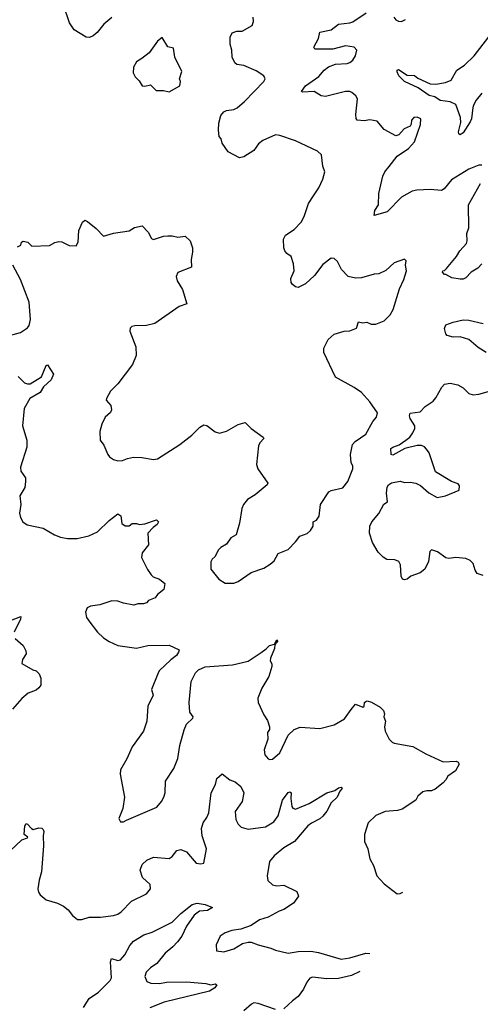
# Model space of a CAD drawing. Extents: x 2133461 to 2293071, y 753526 to 916327.
# Tile 371 of 459: x 2256051 to 2259265, y 828700 to 835567. Entities that reach past the tile are written whole.
import ezdxf

# ---------------------------------------------------------------- set-up
doc = ezdxf.new("R2010")
doc.units = 0

msp = doc.modelspace()

# ---------------------------------------------------------------- linework, layer by layer
at = {"layer": '0CON10XD'}
for points in [[(2256695, 835582.5), (2256637.5, 835535), (2256591.7, 835478.3), (2256563.8, 835455), (2256536.9, 835443.1), (2256515, 835444.5), (2256432, 835495), (2256399.2, 835545), (2256353.7, 835673.7)], [(2259275, 834551.2), (2259255, 834552.5), (2259185, 834524.2), (2259065, 834450.8), (2259013, 834387), (2258995, 834376.5), (2258915, 834382), (2258822, 834378), (2258789.5, 834370.5), (2258715, 834327.8), (2258615, 834226), (2258525, 834200), (2258529.2, 834235), (2258554, 834275), (2258555.7, 834354.3), (2258585.7, 834475), (2258598.6, 834505), (2258628, 834542), (2258685, 834615.6), (2258765, 834668.6), (2258806.7, 834715), (2258848.6, 834835), (2258848.8, 834875), (2258825, 834887.5), (2258801.2, 834885), (2258785.8, 834865), (2258782.7, 834837.3), (2258775, 834823.8), (2258734.5, 834805.5), (2258695.6, 834764.4), (2258675, 834756.7), (2258595, 834800), (2258545, 834858.8), (2258495, 834869.2), (2258455, 834860.8), (2258405, 834866.7), (2258397.7, 834877.7), (2258395.7, 834905), (2258406.9, 835015), (2258397.1, 835035), (2258369.3, 835059.3), (2258355, 835065.7), (2258325, 835065.6), (2258185, 835030.8), (2258155, 835036), (2258105, 835065.7), (2258025, 835060.8), (2258016.7, 835065), (2258045, 835105.5), (2258138.7, 835171.3), (2258175.7, 835215), (2258205, 835238.1), (2258255, 835257.5), (2258335, 835260.9), (2258355, 835266.9), (2258376, 835285), (2258394, 835315), (2258402.5, 835355), (2258385, 835374.4), (2258325, 835384.5), (2258235, 835361.5), (2258111.4, 835361.4), (2258102.5, 835375), (2258136, 835435), (2258145, 835480), (2258225, 835495.8), (2258275, 835534.4), (2258355, 835543.5), (2258375, 835551.9), (2258468, 835615)], [(2256735, 832490), (2256768.3, 832491.7), (2256802.7, 832507.3), (2256846.1, 832516.1), (2256903.9, 832513.9), (2256985, 832500), (2257012.5, 832505), (2257168, 832605), (2257250.9, 832669.1), (2257308.8, 832725), (2257335, 832740), (2257357, 832737), (2257415, 832693.3), (2257445, 832683.8), (2257495, 832696.2), (2257575, 832743.3), (2257625, 832756.7), (2257665, 832716.7), (2257750, 832655), (2257753.3, 832645), (2257726.7, 832615), (2257717.5, 832595), (2257702.5, 832465), (2257712.5, 832435), (2257783.3, 832335), (2257777, 832323), (2257695, 832253.3), (2257640.5, 832219.5), (2257612.5, 832185), (2257601.7, 832158.3), (2257584, 832055), (2257562, 831975), (2257525, 831952), (2257495, 831908.8), (2257455, 831886.2), (2257435, 831866.2), (2257415, 831822.5), (2257393.3, 831805), (2257383.8, 831785), (2257383.8, 831735), (2257441.2, 831665), (2257485, 831637.5), (2257545, 831636), (2257575, 831648), (2257665, 831712), (2257755, 831742.5), (2257799.7, 831770.3), (2257826.8, 831793.2), (2257855, 831843.8), (2257925, 831870.8), (2257975.8, 831925), (2258004.5, 831965.5), (2258055.7, 831984.3), (2258081.2, 832005), (2258098.8, 832035), (2258097.5, 832065), (2258123, 832077), (2258140, 832105), (2258150, 832185), (2258208.8, 832275), (2258225, 832284), (2258305, 832301.2), (2258340, 832345), (2258375.6, 832435), (2258374.3, 832455), (2258364.2, 832475.8), (2258359.4, 832535), (2258372.5, 832605), (2258391.2, 832625), (2258465, 832676.2), (2258515.6, 832764.4), (2258541.2, 832795), (2258547.5, 832825), (2258495, 832901.2), (2258435, 832966.2), (2258385, 833001.2), (2258254.2, 833074.2), (2258174, 833245), (2258173.8, 833275), (2258204.2, 833335.8), (2258245, 833373.3), (2258315, 833393.8), (2258355, 833396.7), (2258400, 833415), (2258415, 833460), (2258445, 833452.5), (2258473, 833457), (2258503.6, 833443.6), (2258535, 833442.5), (2258595, 833467.5), (2258635, 833507.5), (2258656.2, 833545), (2258700.7, 833689.3), (2258730.6, 833755), (2258749.2, 833815), (2258743.3, 833855), (2258746.7, 833885), (2258735, 833896.7), (2258665, 833872), (2258605, 833818), (2258556.6, 833793.4), (2258525, 833791.4), (2258435, 833765.8), (2258395, 833764.4), (2258343.8, 833775), (2258297.5, 833825), (2258269.5, 833879.5), (2258245, 833900), (2258225, 833903.3), (2258165, 833858.8), (2258108.3, 833781.7), (2258045, 833724), (2257995, 833698.8), (2257975, 833702.5), (2257955, 833720), (2257944.2, 833734.2), (2257941.7, 833761.7), (2257966, 833815), (2257962.2, 833865), (2257945.8, 833915), (2257915.8, 833935.8), (2257901.2, 833955), (2257894, 833975), (2257891.2, 834035), (2257906.7, 834065), (2257965, 834104), (2258015.8, 834155), (2258035.5, 834194.5), (2258065.8, 834285), (2258101.7, 834338.3), (2258139.2, 834395), (2258166.6, 834453.4), (2258180, 834505), (2258166.2, 834545), (2258156, 834625), (2258129.7, 834649.7), (2257975, 834720.8), (2257865, 834759.2), (2257835, 834764), (2257747.5, 834725), (2257718.3, 834701.7), (2257685, 834653.3), (2257615, 834611.2), (2257585, 834603.8), (2257506.1, 834646.1), (2257463.3, 834705), (2257456.7, 834735), (2257443, 834753), (2257437.5, 834795), (2257440, 834845), (2257455, 834897.5), (2257475, 834923.3), (2257495, 834933.8), (2257545, 834940), (2257567.4, 834952.6), (2257620, 834995), (2257753.3, 835135), (2257763.3, 835155), (2257753.3, 835175), (2257700.7, 835210.7), (2257615, 835247.8), (2257565, 835254), (2257552, 835265), (2257534.4, 835304.4), (2257531.4, 835355), (2257520, 835395), (2257519.2, 835445), (2257533.8, 835475), (2257565, 835485.8), (2257604.1, 835485.9), (2257672.5, 835525), (2257683.3, 835555), (2257680, 835585)], [(2258660.8, 835585), (2258675, 835566.2), (2258695, 835556), (2258715, 835554.2), (2258742.3, 835567.7)], [(2257095, 835063.3), (2257167.5, 835105), (2257172.5, 835135), (2257166.7, 835155), (2257182, 835205), (2257134, 835305), (2257125, 835367.5), (2257085, 835376.2), (2257045, 835443.3), (2257013.2, 835416.8), (2256953.9, 835336.1), (2256904.2, 835295.8), (2256865, 835273.8), (2256844, 835235), (2256843.8, 835195), (2256857, 835167), (2256885, 835140), (2256906.4, 835106.4), (2256925, 835103.8), (2256963, 835113), (2257003.6, 835073.6), (2257055, 835073.3), (2257095, 835063.3)], [(2259276.2, 835055), (2259235.7, 835005), (2259219.4, 834975), (2259212.2, 834955), (2259204.4, 834875.6), (2259195, 834853.3), (2259145, 834777.5), (2259125, 834763.8), (2259115, 834770), (2259113.8, 834785), (2259129.5, 834850.5), (2259125.8, 834885), (2259095, 834976.2), (2259055, 834993.1), (2258985, 835002.7), (2258948.2, 835028.2), (2258907.9, 835037.9), (2258830.5, 835090.5), (2258736, 835135), (2258697.1, 835175), (2258685, 835202.5), (2258684.4, 835215.6), (2258695, 835220), (2258755, 835179.4), (2258805, 835177.5), (2258828.2, 835158.2), (2258915, 835120), (2258955, 835117.3), (2259021.2, 835128.8), (2259060.6, 835145), (2259101.9, 835215), (2259155, 835248.8), (2259222.7, 835315), (2259325, 835446)], [(2259276.7, 833865), (2259247.3, 833832.7), (2259200, 833805), (2259163.8, 833766.2), (2259145, 833756.7), (2259125, 833756.2), (2259067, 833767), (2259025, 833790), (2259015, 833790), (2259000, 833805), (2259002.5, 833815), (2259015, 833817.5), (2259029.3, 833830.7), (2259098, 833915), (2259122, 833955), (2259168.6, 834005), (2259174.2, 834025), (2259171.9, 834075), (2259184.4, 834115), (2259183.3, 834275), (2259266.9, 834425)], [(2256035, 833982.5), (2256060, 833995), (2256062.5, 834015), (2256075, 834022.5), (2256106.7, 834015), (2256135, 833986.7), (2256258.3, 833991.7), (2256295, 834012.5), (2256325, 834020), (2256345, 834017.5), (2256395, 833992.5), (2256445, 833990), (2256460, 834015), (2256463.6, 834096.4), (2256490, 834155), (2256505, 834167.5), (2256525, 834160), (2256585, 834110), (2256635, 834057.5), (2256705, 834078.8), (2256815, 834093.8), (2256852.3, 834117.7), (2256905, 834130), (2256947.5, 834085), (2256970.7, 834040.7), (2256985, 834032.5), (2257055, 834056.7), (2257085, 834060), (2257115, 834060), (2257155, 834050), (2257206.2, 834056.2), (2257240, 834025), (2257256.4, 833976.4), (2257256.7, 833945), (2257246.4, 833893.6), (2257249.2, 833840.8), (2257155, 833802.5), (2257143.3, 833775), (2257150, 833745), (2257186.7, 833685), (2257217.5, 833585), (2257163.9, 833566.1), (2256993, 833447), (2256935.8, 833434.2), (2256855, 833431.2), (2256834.1, 833425.9), (2256822.5, 833415), (2256820, 833395), (2256861.2, 833285), (2256863.3, 833225), (2256837.3, 833162.7), (2256735, 833026.7), (2256683.8, 832975), (2256656.2, 832925), (2256655, 832912.5), (2256686.7, 832875), (2256692.5, 832845), (2256685, 832827.5), (2256646.4, 832793.6), (2256623.3, 832745), (2256610, 832695), (2256612, 832635), (2256638.3, 832598.3), (2256666.7, 832535), (2256678.3, 832518.3), (2256705, 832500), (2256735, 832490)], [(2255955, 833356.7), (2256055.9, 833384.1), (2256105, 833417.5), (2256116.7, 833435), (2256126, 833475), (2256116.8, 833596.8), (2256055.6, 833755.6), (2256004, 833855)], [(2259306.7, 833245), (2259249.7, 833279.7), (2259185.6, 833335.6), (2259125, 833354), (2259075, 833352), (2259032.5, 833365), (2259023.3, 833375), (2259014.1, 833414.1), (2259025, 833438.8), (2259075, 833457.5), (2259145, 833472.9), (2259185, 833470.6), (2259285, 833446.9)], [(2256039.2, 833079.2), (2256084.2, 833034.2), (2256105, 833026.2), (2256125, 833028), (2256203.8, 833075), (2256236.2, 833153.8), (2256245, 833160), (2256286.7, 833095), (2256270.8, 833055), (2256217.5, 833005), (2256193.6, 832966.4), (2256122.5, 832925), (2256082.9, 832855), (2256071.4, 832735), (2256100, 832635), (2256101.2, 832585), (2256057.5, 832445), (2256058.3, 832418.3), (2256091.7, 832371.7), (2256092.5, 832345), (2256085.9, 832304.1), (2256051.2, 832245), (2256058.8, 832185), (2256048.8, 832125), (2256056.7, 832095), (2256073.3, 832065), (2256102.7, 832042.7), (2256215, 832020), (2256294.1, 831974.1), (2256335, 831958), (2256385, 831949.2), (2256452.1, 831947.9), (2256533.2, 831966.8), (2256593.8, 831995), (2256675, 832074), (2256735, 832120), (2256756.1, 832106.1), (2256764.1, 832054.1), (2256787, 832037), (2256815, 832037.5), (2256836.7, 832053.3), (2256865, 832054), (2256886.1, 832046.1), (2256925, 832050), (2257005, 832078.6), (2257018.6, 832065), (2257009.2, 832045), (2256982, 832025), (2256946, 831985), (2256950, 831905), (2256905, 831847.5), (2256901.2, 831815), (2256942.3, 831732.3), (2256967.5, 831695), (2256981.7, 831681.7), (2257025.8, 831665.8), (2257062.5, 831635), (2257056.1, 831593.9), (2257012.3, 831557.7), (2256996, 831534), (2256950, 831515), (2256935, 831500), (2256915, 831492.5), (2256875, 831492.5), (2256847, 831483), (2256775, 831496.7), (2256735, 831511.2), (2256695, 831513.3), (2256610, 831485), (2256544.1, 831475.9), (2256522.5, 831465), (2256510, 831435), (2256516.4, 831396.4), (2256540, 831365), (2256593.3, 831295), (2256636.7, 831255), (2256675, 831230), (2256735, 831203.3), (2256865, 831183.3), (2256945, 831201.2), (2257093.6, 831203.6), (2257163, 831173), (2257160, 831155), (2257145, 831133.3), (2257105, 831103.3), (2257024.3, 831025.7), (2257013.8, 831005), (2256970, 830895), (2256982.5, 830855), (2256945, 830780), (2256939.2, 830675), (2256915.6, 830604.4), (2256836.7, 830495), (2256798.3, 830411.7), (2256753.8, 830335), (2256752, 830305), (2256783.3, 830145), (2256770, 830065), (2256743.3, 829995), (2256755, 829973.3), (2256775, 829973.3), (2256796, 829984), (2257006.7, 830075), (2257041.2, 830115), (2257056.2, 830145), (2257066.2, 830175), (2257068.8, 830255), (2257126.2, 830345), (2257154, 830415), (2257168, 830505), (2257198, 830615), (2257215.6, 830654.4), (2257258.8, 830695), (2257261.2, 830705), (2257238.3, 830738.3), (2257232.5, 830805), (2257247.8, 830952.2), (2257277.6, 831012.4), (2257297.6, 831032.4), (2257345, 831053.8), (2257535, 831066.5), (2257645, 831093.6), (2257735, 831154.3)], [(2259285, 831690), (2259242, 831705), (2259227.9, 831727.9), (2259214, 831775), (2259195, 831796), (2259165, 831808.8), (2259093.6, 831816.4), (2259045, 831808.8), (2259025, 831813.3), (2258966.7, 831855), (2258925, 831870), (2258912, 831858), (2258902.7, 831787.3), (2258878, 831735), (2258845, 831709.4), (2258781.2, 831685), (2258755, 831666), (2258735, 831661.2), (2258722.5, 831665), (2258712.5, 831685), (2258707.8, 831765), (2258696.9, 831786.9), (2258669.3, 831799.3), (2258612.4, 831802.4), (2258587.3, 831817.3), (2258552.2, 831852.2), (2258511.7, 831921.7), (2258492, 831985), (2258493.3, 832035), (2258508.8, 832065), (2258558, 832122), (2258592.8, 832187.2), (2258617.1, 832205), (2258611.5, 832265), (2258615, 832307.5), (2258625, 832323.8), (2258645, 832336), (2258705, 832347.5), (2258735, 832340), (2258775, 832341.9), (2258815.5, 832335.5), (2258847.4, 832317.4), (2258906.8, 832266.8), (2258965, 832234.3), (2259022.5, 832245), (2259117.5, 832285), (2259118.8, 832315), (2259110, 832330), (2259065, 832346), (2258952.5, 832412.5), (2258917.1, 832517.1), (2258907.9, 832545), (2258890.5, 832570.5), (2258875, 832588.6), (2258855, 832597.8), (2258825, 832597.9), (2258738.8, 832575), (2258655, 832528.5), (2258643.4, 832533.4), (2258640.8, 832575), (2258653.6, 832586.4), (2258698, 832602), (2258746.2, 832633.8), (2258772.9, 832655), (2258794.5, 832685), (2258807.1, 832715), (2258808.6, 832735), (2258776.5, 832785), (2258771.4, 832805), (2258775, 832822.5), (2258845, 832831.9), (2258880.7, 832869.3), (2258935, 832905.8), (2258955, 832929.2), (2258995.4, 833004.6), (2259015, 833024.4), (2259055, 833031.1), (2259109.1, 833019.1), (2259145, 832999.4), (2259185, 832960.6), (2259215, 832949.4), (2259255.4, 832954.6), (2259345, 832981.4)], [(2255975, 831372.5), (2256060, 831405), (2256057.1, 831385), (2256012.5, 831295)], [(2256020.5, 831250.5), (2256075, 831202.5), (2256093.8, 831165), (2256096.7, 831145), (2256071.2, 831105), (2256066.2, 831076.2), (2256143.3, 831033.3), (2256166.4, 831026.4), (2256186.7, 831005), (2256198, 830975), (2256197.5, 830925), (2256185, 830906.2), (2256165, 830891.4), (2256110, 830870), (2256065, 830833.3), (2256001.2, 830758.8)], [(2257735, 831154.3), (2257771.7, 831178.3), (2257795, 831202), (2257828.3, 831211.7), (2257845, 831242.5), (2257852.5, 831235), (2257831.7, 831208.3), (2257828.3, 831181.7), (2257800, 831115), (2257797.5, 831095), (2257810, 831075), (2257810, 831055), (2257788.8, 830985), (2257741.1, 830905), (2257712.5, 830835), (2257715, 830804.3), (2257755, 830718.2), (2257780.3, 830680.3), (2257794.3, 830635.7), (2257792.9, 830617.1), (2257780, 830595), (2257781.7, 830548.3), (2257756.2, 830475), (2257760.5, 830440.5), (2257785, 830412.5), (2257797, 830407), (2257815, 830410), (2257865, 830453.3), (2257923.6, 830576.4), (2257965, 830615.7), (2258007.9, 830632.1), (2258145, 830622.9), (2258245, 830648), (2258318.3, 830691.7), (2258364.2, 830755.8), (2258395, 830792.5), (2258445, 830773.3), (2258455, 830780), (2258457.5, 830805), (2258465, 830812.5), (2258476.1, 830816.1), (2258505, 830806.7), (2258565, 830772.5), (2258588.3, 830748.3), (2258596.7, 830725), (2258592.5, 830705), (2258602.5, 830675), (2258596.7, 830635), (2258601.2, 830605), (2258629.5, 830549.5), (2258649.2, 830529.2), (2258665, 830520.8), (2258795, 830498.1), (2258885, 830446.7), (2259005, 830390), (2259096.2, 830396.2), (2259109.3, 830389.3), (2259117.5, 830375), (2259091.2, 830328.8), (2259038.8, 830291.2), (2259025.5, 830264.5), (2259006.3, 830243.7), (2258950.2, 830199.8), (2258925, 830189.4), (2258891.2, 830188.8), (2258865, 830181.2), (2258829.2, 830150.8), (2258815, 830124.2), (2258718.8, 830061.2), (2258687.7, 830052.3), (2258600, 830045), (2258535, 830016.7), (2258483.3, 829965), (2258457.5, 829885), (2258457.5, 829855), (2258457.5, 829835), (2258480, 829785), (2258493.3, 829715), (2258518.8, 829668.8), (2258542, 829595), (2258595, 829539.2), (2258685, 829471.2), (2258705, 829473.8), (2258723.2, 829481.8)], [(2255985, 829771.2), (2256065, 829847.5), (2256105, 829860), (2256107.5, 829865), (2256083.3, 829885), (2256087.5, 829945), (2256095, 829960), (2256106.4, 829956.4), (2256132.5, 829925), (2256145, 829920), (2256185, 829930), (2256205, 829927.5), (2256215, 829920), (2256220, 829905), (2256213.8, 829875), (2256217.5, 829805), (2256204, 829625), (2256185.8, 829565), (2256177.5, 829505), (2256181.2, 829481.2), (2256193, 829463), (2256235, 829427.5), (2256314.5, 829404.5), (2256356.2, 829385), (2256389.7, 829359.7), (2256418.8, 829318.8), (2256455, 829291.2), (2256485, 829291.2), (2256535, 829308.8), (2256615, 829308.6), (2256705, 829318.6), (2256735, 829328), (2256758.8, 829345), (2256830.6, 829419.4), (2256935, 829471.4), (2256962.5, 829505), (2256961.9, 829535), (2256908, 829585), (2256890.8, 829635), (2256905.9, 829674.1), (2256937.5, 829705), (2256985, 829726.2), (2257095, 829716), (2257115, 829731.2), (2257147.7, 829772.3), (2257175, 829780), (2257215, 829764), (2257283.3, 829685), (2257315, 829678.8), (2257335, 829683.3), (2257353.3, 829785), (2257324.5, 829875), (2257319.1, 829925), (2257331.8, 829965), (2257357.6, 830002.4), (2257370, 830035), (2257386, 830175), (2257417.7, 830232.3), (2257426.2, 830275), (2257463, 830307), (2257516.5, 830266.5), (2257555, 830251.4), (2257595, 830218.8), (2257615.7, 830175), (2257604.3, 830115), (2257553.3, 830045), (2257559.3, 829989.3), (2257575.5, 829955.5), (2257596, 829935), (2257645, 829922.5), (2257765, 829936.9), (2257825, 829973.1), (2257854.7, 830015.3), (2257885, 830123.3), (2257925, 830178.1), (2257935, 830180.8), (2257944.2, 830174.2), (2257942.5, 830135), (2257950.6, 830080.6), (2257956.9, 830066.9), (2257975, 830061.9), (2258069.9, 830100.1), (2258195, 830174.7), (2258248.7, 830191.3), (2258275, 830209.5), (2258295, 830213.8), (2258302, 830205), (2258284.5, 830185.5), (2258265.4, 830145), (2258224.5, 830105), (2258194.1, 830045.9), (2258167.1, 830012.9), (2258145, 829994.4), (2258086, 829964), (2258062.2, 829945), (2257968.6, 829835), (2257895, 829791.9), (2257826, 829735), (2257794.2, 829695), (2257778, 829595), (2257783, 829563), (2257815, 829534.2), (2257845, 829527.1), (2257895, 829530), (2257985, 829486.7), (2257996.1, 829453.9), (2257962.5, 829405), (2257895, 829360.8), (2257860.9, 829349.1), (2257785, 829308.8), (2257725, 829290), (2257665, 829248.8), (2257595, 829223.8), (2257530, 829215), (2257485, 829198), (2257450, 829175), (2257422.5, 829115), (2257423.6, 829073.6), (2257475, 829066.7), (2257545, 829086.7), (2257605.8, 829124.2), (2257645, 829134.2), (2257665, 829134), (2257715.8, 829115.8), (2257802.3, 829092.3), (2257835, 829076.7), (2257925, 829056.2), (2257995, 829067.8), (2258081.4, 829071.4), (2258135, 829061.5), (2258294.6, 829014.6), (2258355, 829023.8), (2258465, 829057.1), (2258493.6, 829055.1)], [(2256495, 828677.1), (2256535, 828740), (2256600, 828785), (2256682.5, 828865), (2256691.1, 828885), (2256684.6, 828995.4), (2256691.4, 829018.6), (2256735, 829005.7), (2256755, 829009.2), (2256785, 829044.3), (2256819.8, 829110.2), (2256845, 829140), (2256917.5, 829185), (2256975, 829202.5), (2257115, 829271.9), (2257175, 829333.5), (2257254, 829396), (2257290, 829405), (2257345, 829397.1), (2257396.1, 829376.1), (2257362.5, 829355), (2257305, 829350), (2257268.5, 829321.5), (2257215.9, 829244.1), (2257182.9, 829175), (2257152.7, 829135), (2257119.6, 829100.4), (2257065, 829057.8), (2257008.5, 828985), (2256964.8, 828955.2), (2256934.5, 828925), (2256923.6, 828895), (2256938.9, 828858.9), (2256965, 828848.5), (2257025.4, 828844.6), (2257075, 828855.4), (2257215, 828856.2), (2257350, 828845), (2257385, 828836), (2257415, 828842.5), (2257427.5, 828835), (2257412.5, 828815), (2257375, 828790.8), (2257058.8, 828715), (2256958.8, 828675)], [(2258425.2, 828927.9), (2258365, 828900.8), (2258275, 828880.9), (2258195, 828876.7), (2258095, 828889.2), (2258075, 828881.2), (2258054.3, 828855), (2258030.6, 828805), (2257995, 828754), (2257953.8, 828725), (2257895, 828668.8)], [(2257835, 828664.3), (2257715, 828705.6), (2257685, 828709.2), (2257668.3, 828701.7), (2257614.4, 828655.6)]]:
    msp.add_lwpolyline(points, dxfattribs=at)

doc.saveas('drawing.dxf')
